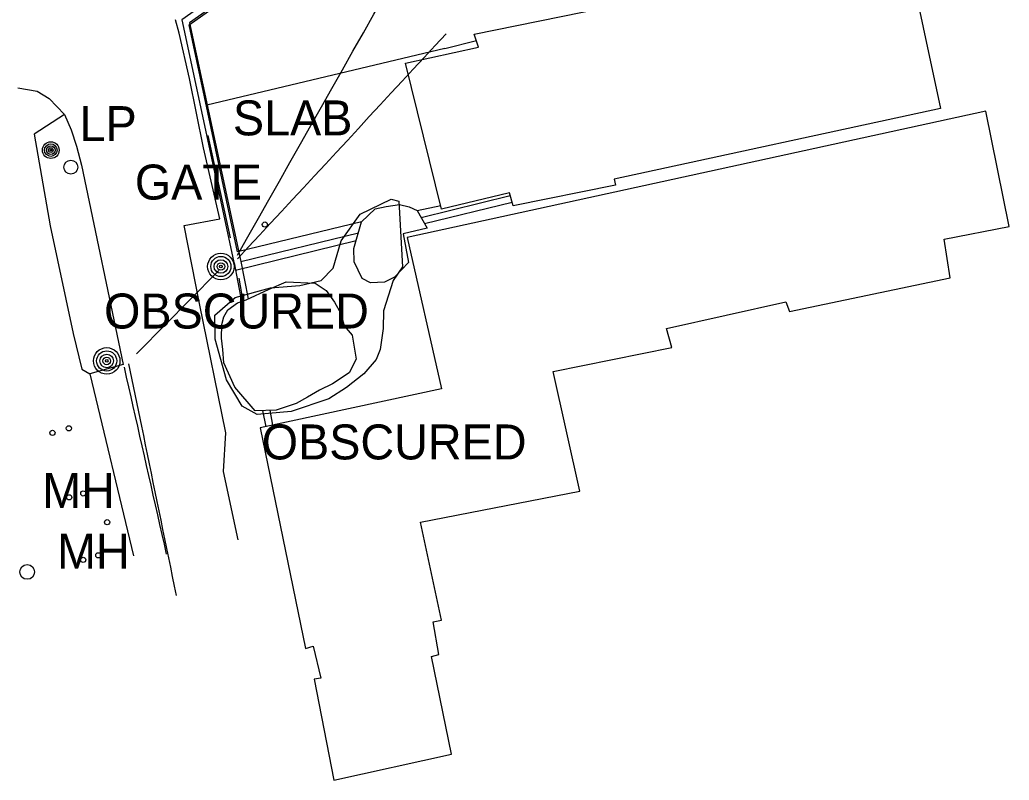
# Model space of a CAD drawing. Extents: x 368532 to 392481, y 10654822 to 10676899.
# Drawn here: x 387569.5 to 387711.1, y 10658254.3 to 10658363 of the extents above; entities that cross this region are included whole.
import ezdxf

# ---------------------------------------------------------------- set-up
doc = ezdxf.new("R2010")
doc.units = 0
for name, color, linetype in [('p_Catenary', 7, 'Continuous'), ('p_dtm obscured area', 7, 'Continuous'), ('p_dtm slab', 7, 'Continuous'), ('p_road - paved curb', 7, 'Continuous'), ('p_road general road feature', 7, 'Continuous'), ('p_structure building', 7, 'Continuous'), ('p_structure fence', 7, 'Continuous'), ('p_structure unidentified', 7, 'Continuous'), ('p_structure wall', 7, 'Continuous'), ('p_utility general pole', 7, 'Continuous'), ('p_utility guy anchor', 7, 'Continuous'), ('p_utility_manhole', 7, 'Continuous'), ('p_veg woods', 7, 'Continuous')]:
    doc.layers.add(name, color=color, linetype=linetype)

msp = doc.modelspace()

# ---------------------------------------------------------------- linework, layer by layer
at = {"layer": 'p_Catenary'}
for points in [[(387600.63, 10658329.35), (387602.13, 10658332), (387603.64, 10658334.66), (387605.14, 10658337.31), (387606.64, 10658339.97), (387608.15, 10658342.62), (387609.65, 10658345.28), (387611.16, 10658347.93), (387612.66, 10658350.59), (387614.17, 10658353.24), (387615.67, 10658355.89), (387617.17, 10658358.55), (387618.68, 10658361.2), (387620.18, 10658363.86), (387621.69, 10658366.51), (387623.19, 10658369.17), (387624.7, 10658371.82), (387626.2, 10658374.48), (387627.7, 10658377.13), (387629.21, 10658379.79)], [(387600.66, 10658328.85), (387602.23, 10658330.55), (387603.8, 10658332.24), (387605.38, 10658333.94), (387606.95, 10658335.63), (387608.52, 10658337.33), (387610.09, 10658339.02), (387611.66, 10658340.72), (387613.23, 10658342.41), (387614.8, 10658344.11), (387616.37, 10658345.8), (387617.94, 10658347.5), (387619.51, 10658349.19), (387621.08, 10658350.89), (387622.65, 10658352.58), (387624.22, 10658354.28), (387625.79, 10658355.97), (387627.37, 10658357.67), (387628.94, 10658359.36), (387630.51, 10658361.06)], [(387586.22, 10658315.24), (387586.84, 10658315.87), (387587.46, 10658316.5), (387588.08, 10658317.13), (387588.7, 10658317.76), (387589.32, 10658318.38), (387589.94, 10658319.01), (387590.56, 10658319.64), (387591.18, 10658320.27), (387591.79, 10658320.9), (387592.41, 10658321.53), (387593.03, 10658322.16), (387593.65, 10658322.78), (387594.27, 10658323.41), (387594.89, 10658324.04), (387595.51, 10658324.67), (387596.13, 10658325.3), (387596.75, 10658325.93), (387597.37, 10658326.56), (387597.98, 10658327.18)], [(387584.42, 10658313.35), (387584.74, 10658311.94), (387585.06, 10658310.53), (387585.38, 10658309.12), (387585.69, 10658307.72), (387586.01, 10658306.31), (387586.33, 10658304.9), (387586.65, 10658303.5), (387586.97, 10658302.09), (387587.29, 10658300.68), (387587.6, 10658299.28), (387587.92, 10658297.87), (387588.24, 10658296.46), (387588.56, 10658295.05), (387588.88, 10658293.65), (387589.2, 10658292.24), (387589.51, 10658290.83), (387589.83, 10658289.43), (387590.15, 10658288.02), (387590.47, 10658286.61)], [(387585.07, 10658313.83), (387586.9, 10658304.91), (387587.18, 10658303.57), (387587.45, 10658302.22), (387587.73, 10658300.88), (387588.01, 10658299.53), (387588.28, 10658298.19), (387588.56, 10658296.84), (387588.83, 10658295.49), (387589.11, 10658294.15), (387589.39, 10658292.8), (387589.66, 10658291.46), (387589.94, 10658290.11), (387590.22, 10658288.77), (387590.49, 10658287.42), (387590.77, 10658286.08), (387591.05, 10658284.73), (387591.32, 10658283.38), (387591.6, 10658282.04), (387591.87, 10658280.69)]]:
    msp.add_lwpolyline(points, dxfattribs=at)
at = {"layer": 'p_dtm obscured area'}
for points in [[(387623.1, 10658326.24), (387621.66, 10658325.53), (387619.69, 10658325.42), (387618.5, 10658326.03), (387617.35, 10658328.41), (387617.31, 10658330.31), (387618.37, 10658334.15), (387620.34, 10658335.99), (387621.93, 10658336.34), (387623.85, 10658336.61), (387625.19, 10658336.27), (387626.35, 10658335.75), (387627.81, 10658333.23), (387624.35, 10658332.44), (387625.14, 10658328.32)], [(387607.63, 10658325.57), (387611.77, 10658325.35), (387613.34, 10658324.32), (387614.52, 10658322.65), (387615.45, 10658321.05), (387615.9, 10658319.27), (387617.07, 10658317.95), (387617.63, 10658314.51), (387616.62, 10658312.55), (387614.23, 10658310.95), (387612.39, 10658310.04), (387610.67, 10658309.07), (387609.06, 10658308.14), (387606.17, 10658307.2), (387603.18, 10658307.12), (387600.25, 10658310.48), (387598.71, 10658313.95), (387598.57, 10658315.86), (387598.34, 10658317.49), (387598.41, 10658319.46), (387598.69, 10658320.55), (387599.29, 10658321.57), (387600.67, 10658322.53), (387601.91, 10658323), (387605.18, 10658324.49)]]:
    msp.add_lwpolyline(points, close=True, dxfattribs=at)
at = {"layer": 'p_dtm slab'}
for p, q in [((387593.76, 10658362.31), (387618.58, 10658380.08)), ((387600.63, 10658329.83), (387593.76, 10658362.31)), ((387626.35, 10658335.75), (387629.72, 10658336.48)), ((387618.37, 10658334.15), (387600.63, 10658329.83))]:
    msp.add_line(p, q, dxfattribs=at)
at = {"layer": 'p_road - paved curb'}
for p, q in [((387592.31, 10658361.14), (387591.78, 10658363.05)), ((387593.79, 10658354.67), (387592.31, 10658361.14)), ((387595.78, 10658344.72), (387593.79, 10658354.67)), ((387569.22, 10658353.33), (387571.97, 10658352.82)), ((387571.97, 10658352.82), (387573.73, 10658351.79)), ((387573.73, 10658351.79), (387575.88, 10658349.5)), ((387575.88, 10658349.5), (387576.86, 10658347.3)), ((387576.86, 10658347.3), (387577.64, 10658344.99)), ((387577.64, 10658344.99), (387578.31, 10658342.24)), ((387598.11, 10658334.55), (387595.78, 10658344.72)), ((387578.31, 10658342.24), (387584.28, 10658313.73)), ((387593.04, 10658333.64), (387598.11, 10658334.55)), ((387595.23, 10658322.47), (387593.04, 10658333.64)), ((387598.96, 10658303.97), (387595.23, 10658322.47)), ((387584.28, 10658313.73), (387579.51, 10658312.41)), ((387579.51, 10658312.41), (387585.79, 10658286.37)), ((387598.67, 10658298.43), (387598.96, 10658303.97)), ((387600.75, 10658288.65), (387598.67, 10658298.43))]:
    msp.add_line(p, q, dxfattribs=at)
at = {"layer": 'p_road general road feature'}
for p, q in [((387575.88, 10658349.5), (387571.57, 10658346.66)), ((387571.57, 10658346.66), (387573.83, 10658333.58)), ((387573.83, 10658333.58), (387577.14, 10658318.18)), ((387577.14, 10658318.18), (387578.39, 10658313.07)), ((387578.39, 10658313.07), (387579.51, 10658312.41))]:
    msp.add_line(p, q, dxfattribs=at)
at = {"layer": 'p_structure building'}
msp.add_line((387649.61, 10658295.59), (387645.8, 10658312.74), dxfattribs=at)
msp.add_lwpolyline([(387634.53, 10658361), (387696.27, 10658373.6), (387701.23, 10658350.36), (387654.52, 10658340.25), (387654.75, 10658339.39), (387640.09, 10658336.41), (387639.56, 10658338.28), (387629.85, 10658335.95), (387624.68, 10658356.84), (387635.13, 10658359.15)], close=True, dxfattribs=at)
for points in [[(387645.8, 10658312.74), (387662.78, 10658316.18), (387662.02, 10658318.9), (387679.12, 10658322.7), (387679.64, 10658321.33), (387702.61, 10658326.12), (387701.75, 10658331.66), (387711.06, 10658333.47), (387707.71, 10658349.96), (387624.92, 10658331.92), (387629.84, 10658310.25), (387629.84, 10658310.25)], [(387629.84, 10658310.25), (387603.9, 10658304.65), (387610.38, 10658273.12), (387611.49, 10658273.43), (387612.57, 10658268.87), (387611.6, 10658268.73), (387614.44, 10658254.26), (387631.29, 10658257.98), (387628.41, 10658271.95), (387629.47, 10658272.24), (387628.67, 10658276.93), (387629.85, 10658277.16), (387626.82, 10658291.17), (387649.61, 10658295.59)]]:
    msp.add_lwpolyline(points, dxfattribs=at)
at = {"layer": 'p_structure fence'}
for p, q in [((387630.33, 10658358.93), (387634.84, 10658360.06)), ((387630.33, 10658358.93), (387596.25, 10658350.82)), ((387599.66, 10658331.87), (387596.47, 10658346.51)), ((387600.83, 10658326.08), (387601.4, 10658322.81))]:
    msp.add_line(p, q, dxfattribs=at)
at = {"layer": 'p_structure unidentified'}
for centre in [(387604.57, 10658333.75), (387574.18, 10658303.95), (387576.53, 10658304.6), (387576.57, 10658294.72), (387578.59, 10658295.28), (387582, 10658291.17), (387578.57, 10658285.78), (387580.74, 10658286.43)]:
    msp.add_circle(centre, 0.375, dxfattribs=at)
at = {"layer": 'p_structure wall'}
for p, q in [((387619.08, 10658381.79), (387592.67, 10658363.04)), ((387619.52, 10658380.88), (387593.79, 10658362.61)), ((387592.67, 10658363.04), (387600.38, 10658327.24)), ((387593.79, 10658362.61), (387601.14, 10658328.46)), ((387626.91, 10658334.78), (387639.67, 10658337.91)), ((387627.43, 10658333.88), (387639.94, 10658336.95)), ((387601.14, 10658328.46), (387617.94, 10658332.58)), ((387600.38, 10658327.24), (387617.63, 10658331.48)), ((387600.16, 10658328.27), (387601.23, 10658322.74)), ((387601.14, 10658328.46), (387602.17, 10658323.12)), ((387604.24, 10658307.15), (387604.69, 10658304.82)), ((387605.26, 10658307.18), (387605.67, 10658305.03))]:
    msp.add_line(p, q, dxfattribs=at)
at = {"layer": 'p_utility general pole'}
for centre, radius in [((387573.94, 10658344.4), 1.19), ((387573.94, 10658344.4), 0.901), ((387573.94, 10658344.4), 0.608), ((387573.94, 10658344.4), 0.337), ((387573.94, 10658344.4), 0.12), ((387598.28, 10658327.75), 1.9), ((387598.28, 10658327.75), 1.44), ((387598.28, 10658327.75), 0.973), ((387598.28, 10658327.75), 0.539), ((387598.28, 10658327.75), 0.192), ((387581.94, 10658314.24), 1.9), ((387581.94, 10658314.24), 1.44), ((387581.94, 10658314.24), 0.973), ((387581.94, 10658314.24), 0.539), ((387581.94, 10658314.24), 0.192)]:
    msp.add_circle(centre, radius, dxfattribs=at)
at = {"layer": 'p_utility guy anchor'}
msp.add_circle((387576.81, 10658341.97), 1, dxfattribs=at)
at = {"layer": 'p_utility_manhole'}
msp.add_circle((387570.56, 10658284.05), 1.05, dxfattribs=at)
at = {"layer": 'p_veg woods'}
for points in [[(387624.26, 10658327.7), (387622.93, 10658325.74), (387621.56, 10658321.41), (387621.47, 10658318.86), (387621.06, 10658315.86), (387620.48, 10658314.45), (387618.75, 10658312.38), (387616.27, 10658310.44), (387613.7, 10658308.84), (387608.32, 10658306.99), (387603.46, 10658306.57), (387601.31, 10658307.79), (387599.06, 10658311.55), (387597.44, 10658317.36), (387597.43, 10658320.77), (387600.31, 10658323.3), (387605.38, 10658324.71), (387609.55, 10658325.03), (387612.63, 10658325.76), (387614.32, 10658327.51), (387615.49, 10658331.43), (387618.2, 10658335.25), (387622.62, 10658337.37), (387623.74, 10658337.11)], [(387623.74, 10658337.11), (387624.26, 10658327.7)]]:
    msp.add_lwpolyline(points, dxfattribs=at)

# ---------------------------------------------------------------- texts
at = {"layer": 'p_dtm obscured area'}
for p in [(387579.7, 10658318.88), (387602.26, 10658300.15)]:
    msp.add_text(' OBSCURED', height=5, dxfattribs=at).set_placement(p)
at = {"layer": 'p_dtm slab'}
msp.add_text(' SLAB', height=5, dxfattribs=at).set_placement((387598.14, 10658346.51))
at = {"layer": 'p_structure fence'}
msp.add_text(' GATE', height=5, dxfattribs=at).set_placement((387584.11, 10658337.33))
at = {"layer": 'p_utility general pole'}
msp.add_text('LP', height=5, dxfattribs=at).set_placement((387578.06, 10658345.69))
at = {"layer": 'p_utility_manhole'}
for p in [(387572.72, 10658293.2), (387574.83, 10658284.51)]:
    msp.add_text('MH', height=5, dxfattribs=at).set_placement(p)

doc.saveas('drawing.dxf')
